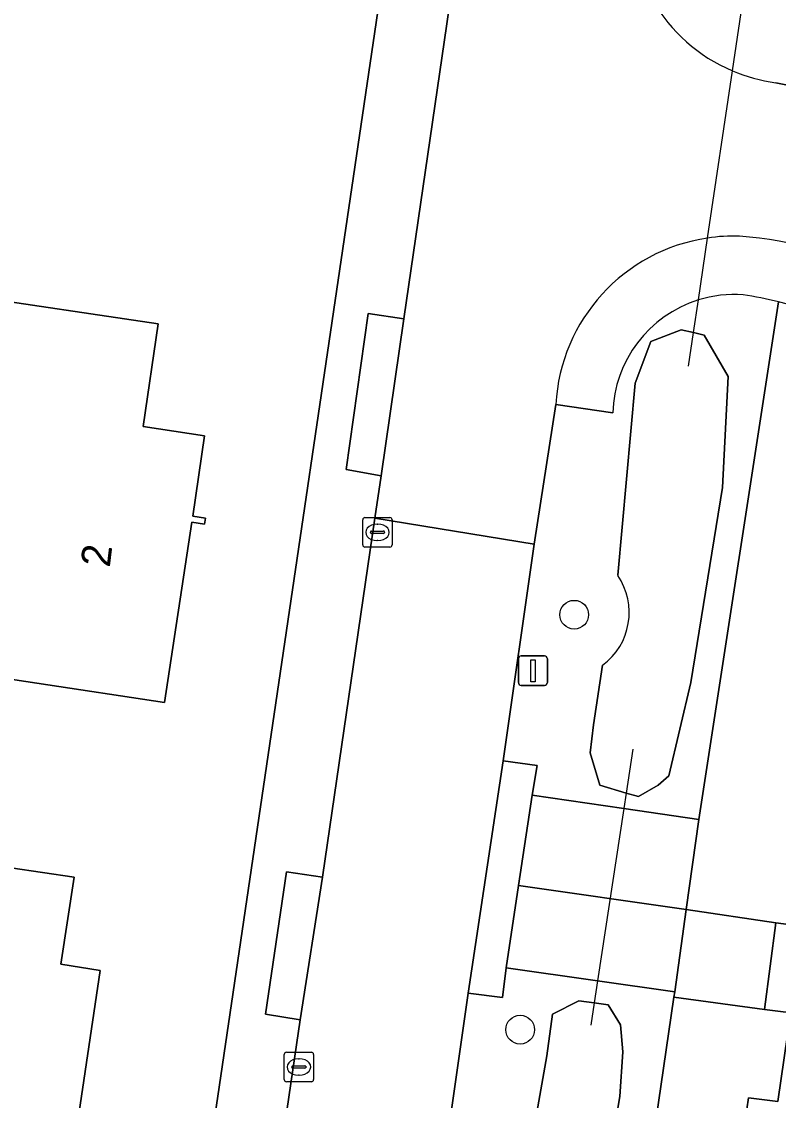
# Model space of a CAD drawing. Extents: x 164148 to 165261, y 382513 to 383432.
# Drawn here: x 164659.65 to 164685.42, y 383107.95 to 383144.67 of the extents above; entities that cross this region are included whole.
import ezdxf

# ---------------------------------------------------------------- set-up
doc = ezdxf.new("R2010")
doc.units = 0
for name, color, linetype in [('IMGEO_Boom', 7, 'Continuous'), ('IMGEO_Duiker', 7, 'Continuous'), ('IMGEO_Erf', 7, 'Continuous'), ('IMGEO_Greppel_droge_sloot', 7, 'Continuous'), ('IMGEO_Groenvoorziening', 7, 'Continuous'), ('IMGEO_Kolk', 7, 'Continuous'), ('IMGEO_Lichtmast', 7, 'Continuous'), ('IMGEO_Pand', 7, 'Continuous'), ('IMGEO_Pand_nummerreeks', 7, 'Continuous'), ('IMGEO_Rijbaan_lokaal_open', 7, 'Continuous'), ('IMGEO_Voetpad_open', 7, 'Continuous')]:
    doc.layers.add(name, color=color, linetype=linetype)

msp = doc.modelspace()

# ---------------------------------------------------------------- linework, layer by layer
at = {"layer": 'IMGEO_Boom'}
for centre in [(164678.467, 383124.48), (164676.627, 383110.359)]:
    msp.add_circle(centre, 0.489, dxfattribs=at)
at = {"layer": 'IMGEO_Duiker'}
for points in [[(164682.359, 383132.944), (164682.528, 383134.079), (164682.693, 383135.192), (164683.006, 383137.299), (164683.852, 383142.989), (164684.274, 383145.824), (164684.646, 383148.329), (164684.685, 383148.589)], [(164680.465, 383119.904), (164680.238, 383118.413), (164680.158, 383117.886), (164679.265, 383112.022), (164679.151, 383111.27), (164679.035, 383110.511)]]:
    msp.add_lwpolyline(points, dxfattribs=at)
at = {"layer": 'IMGEO_Erf'}
for points in [[(164623.816, 383163.728), (164623.27, 383160.3), (164619.179, 383132.443), (164618.352, 383126.809), (164615.891, 383110.249), (164614.945, 383103.98), (164613.433, 383093.793), (164612.816, 383089.325), (164610.85, 383076.068), (164610.275, 383072.012), (164608.947, 383063.175), (164608.549, 383060.35), (164603.815, 383028.066), (164603.697, 383027.909), (164653.403, 383020.558), (164672.613, 383150.649)], [(164685.42, 383135.126), (164682.705, 383117.517), (164682.279, 383114.453), (164685.334, 383113.998), (164688.257, 383113.615), (164687.868, 383110.687), (164684.941, 383111.045), (164681.864, 383111.47), (164680.372, 383101.254), (164679.477, 383095.307), (164679.334, 383094.335), (164679.22, 383092.548), (164677.944, 383082.474), (164677.674, 383082.494), (164677.503, 383081.521), (164676.599, 383075.668), (164674.064, 383058.631), (164743.462, 383048.39), (164750.216, 383047.411), (164757.629, 383053.516), (164711.831, 383108.452)]]:
    msp.add_lwpolyline(points, dxfattribs=at)
for points in [[(164657.715, 383135.356), (164664.301, 383134.376), (164663.79, 383130.89), (164665.885, 383130.573), (164665.485, 383127.831), (164665.909, 383127.768), (164665.878, 383127.561), (164665.443, 383127.628), (164664.521, 383121.497), (164655.818, 383122.806)], [(164654.961, 383116.507), (164661.44, 383115.544), (164660.987, 383112.586), (164662.326, 383112.378), (164660.751, 383101.757), (164652.943, 383102.91)], [(164694.494, 383100.363), (164692.457, 383100.642), (164692.092, 383097.977), (164688.03, 383098.534), (164688.395, 383101.199), (164683.491, 383101.872), (164684.404, 383108.045), (164685.4, 383107.912), (164685.832, 383110.885), (164689.611, 383110.336), (164692.759, 383109.878), (164692.328, 383106.91), (164695.381, 383106.466)]]:
    msp.add_lwpolyline(points, close=True, dxfattribs=at)
msp.add_arc((164681.621, 383119.524), 16.057, 39.7906, 76.3133, dxfattribs=at)
at = {"layer": 'IMGEO_Greppel_droge_sloot'}
for points in [[(164683.514, 383128.812), (164683.711, 383132.584), (164682.895, 383133.995), (164682.528, 383134.079), (164682.112, 383134.173), (164681.079, 383133.781), (164680.545, 383132.357), (164679.948, 383125.821)], [(164679.428, 383122.76), (164679.122, 383120.729), (164679.014, 383119.786), (164679.334, 383118.682), (164680.238, 383118.413), (164680.652, 383118.29), (164681.328, 383118.682), (164681.688, 383119.003), (164682.437, 383122.17), (164683.514, 383128.812)]]:
    msp.add_lwpolyline(points, dxfattribs=at)
msp.add_lwpolyline([(164680.019, 383108.086), (164680.118, 383109.601), (164680.046, 383110.526), (164679.619, 383111.203), (164679.151, 383111.27), (164678.622, 383111.346), (164677.731, 383110.883), (164677.531, 383109.471), (164676.449, 383103.297), (164676.984, 383102.585), (164677.798, 383102.481), (164678.372, 383102.407), (164679.153, 383102.95)], close=True, dxfattribs=at)
msp.add_arc((164678.112, 383124.558), 2.228, 306.1933, 34.5241, dxfattribs=at)
at = {"layer": 'IMGEO_Groenvoorziening'}
for points in [[(164679.779, 383131.351), (164677.839, 383131.639), (164677.103, 383126.885), (164676.045, 383119.511), (164677.208, 383119.355), (164677.033, 383118.339), (164680.158, 383117.886), (164682.705, 383117.517), (164685.42, 383135.126)], [(164679.948, 383125.821), (164680.545, 383132.357), (164681.079, 383133.781), (164682.112, 383134.173), (164682.528, 383134.079), (164682.895, 383133.995), (164683.711, 383132.584)], [(164683.711, 383132.584), (164683.514, 383128.812), (164682.437, 383122.17), (164681.688, 383119.003), (164681.328, 383118.682), (164680.652, 383118.29), (164680.238, 383118.413), (164679.334, 383118.682), (164679.014, 383119.786), (164679.122, 383120.729), (164679.428, 383122.76)]]:
    msp.add_lwpolyline(points, dxfattribs=at)
for points in [[(164681.864, 383111.47), (164681.89, 383111.65), (164679.265, 383112.022), (164676.149, 383112.464), (164676.023, 383111.451), (164674.86, 383111.597), (164673.679, 383103.33), (164674.787, 383103.219), (164674.604, 383102.079), (164677.639, 383101.645), (164680.372, 383101.254)], [(164677.531, 383109.471), (164677.731, 383110.883), (164678.622, 383111.346), (164679.151, 383111.27), (164679.619, 383111.203), (164680.046, 383110.526), (164680.118, 383109.601), (164680.019, 383108.086), (164679.153, 383102.95), (164678.372, 383102.407), (164677.798, 383102.481), (164676.984, 383102.585), (164676.449, 383103.297)]]:
    msp.add_lwpolyline(points, close=True, dxfattribs=at)
for centre, radius, start, end in [((164683.931, 383131.227), 4.154, 107.3391, 178.2889), ((164683.932, 383131.216), 4.164, 86.1159, 107.3082), ((164681.588, 383119.354), 16.23, 76.3439, 80.6893), ((164678.112, 383124.558), 2.228, 306.1933, 34.5241)]:
    msp.add_arc(centre, radius, start, end, dxfattribs=at)
at = {"layer": 'IMGEO_Kolk'}
for p, q in [((164671.267, 383126.859), (164671.267, 383127.711)), ((164671.342, 383127.785), (164672.194, 383127.785)), ((164671.755, 383127.565), (164671.78, 383127.565)), ((164672.268, 383127.711), (164672.268, 383126.859)), ((164671.526, 383127.279), (164671.526, 383127.291)), ((164671.964, 383127.242), (164671.566, 383127.242)), ((164671.569, 383127.328), (164671.967, 383127.328)), ((164672.01, 383127.291), (164672.01, 383127.279)), ((164672.194, 383126.785), (164671.342, 383126.785)), ((164671.778, 383127.005), (164671.753, 383127.005)), ((164668.594, 383108.663), (164668.594, 383109.515)), ((164668.669, 383109.589), (164669.521, 383109.589)), ((164669.595, 383109.515), (164669.595, 383108.663)), ((164668.853, 383109.083), (164668.853, 383109.095)), ((164668.896, 383109.132), (164669.294, 383109.132)), ((164669.082, 383109.369), (164669.107, 383109.369)), ((164669.337, 383109.095), (164669.337, 383109.083)), ((164669.291, 383109.046), (164668.893, 383109.046)), ((164669.105, 383108.809), (164669.08, 383108.809)), ((164669.521, 383108.589), (164668.669, 383108.589))]:
    msp.add_line(p, q, dxfattribs=at)
for points in [[(164671.267, 383126.859), (164671.267, 383127.711)], [(164671.342, 383127.785), (164672.194, 383127.785)], [(164672.268, 383127.711), (164672.268, 383126.859)], [(164672.194, 383126.785), (164671.342, 383126.785)], [(164668.594, 383108.663), (164668.594, 383109.515)], [(164668.669, 383109.589), (164669.521, 383109.589)], [(164669.595, 383109.515), (164669.595, 383108.663)], [(164669.521, 383108.589), (164668.669, 383108.589)]]:
    msp.add_lwpolyline(points, dxfattribs=at)
for centre, radius, start, end in [((164671.344, 383127.709), 0.0765, 91.552, 178.448), ((164671.344, 383127.709), 0.0765, 91.552, 178.448), ((164672.192, 383127.709), 0.0765, 1.552, 88.448), ((164672.192, 383127.709), 0.0765, 1.552, 88.448), ((164671.566, 383127.288), 0.0403, 85.8775, 175.7526), ((164671.563, 383127.278), 0.0366, 178.938, 274.7102), ((164671.967, 383127.285), 0.043, 264.8664, 352.4533), ((164671.971, 383127.29), 0.0386, 1.7309, 96.639), ((164671.344, 383126.861), 0.0765, 181.552, 268.448), ((164671.344, 383126.861), 0.0765, 181.552, 268.448), ((164672.192, 383126.861), 0.0765, 271.552, 358.448), ((164672.192, 383126.861), 0.0765, 271.552, 358.448), ((164668.671, 383109.513), 0.0765, 91.552, 178.448), ((164668.671, 383109.513), 0.0765, 91.552, 178.448), ((164669.519, 383109.513), 0.0765, 1.552, 88.448), ((164669.519, 383109.513), 0.0765, 1.552, 88.448), ((164668.893, 383109.092), 0.0403, 85.8775, 175.7526), ((164668.89, 383109.082), 0.0366, 178.938, 274.7102), ((164669.294, 383109.089), 0.043, 264.8664, 352.4533), ((164669.298, 383109.094), 0.0386, 1.7309, 96.639), ((164668.671, 383108.665), 0.0765, 181.552, 268.448), ((164668.671, 383108.665), 0.0765, 181.552, 268.448), ((164669.519, 383108.665), 0.0765, 271.552, 358.448), ((164669.519, 383108.665), 0.0765, 271.552, 358.448)]:
    msp.add_arc(centre, radius, start, end, dxfattribs=at)
for centre, major_axis, ratio, start_param, end_param in [((164671.754, 383127.285), (-0.387, 0.002), 0.722429, 4.712389, 7.853982), ((164671.779, 383127.285), (-0.39, 0.002), 0.717154, 1.570796, 4.712389), ((164669.081, 383109.089), (-0.387, 0.002), 0.722429, 4.712389, 7.853982), ((164669.106, 383109.089), (-0.39, 0.002), 0.717154, 1.570796, 4.712389)]:
    msp.add_ellipse(centre, major_axis=major_axis, ratio=ratio, start_param=start_param, end_param=end_param, dxfattribs=at)
at = {"layer": 'IMGEO_Lichtmast'}
for p, q in [((164676.665, 383123.076), (164677.455, 383123.076)), ((164677.455, 383123.076), (164676.665, 383123.076)), ((164676.565, 383122.176), (164676.565, 383122.976)), ((164676.565, 383122.976), (164676.565, 383122.176)), ((164677.555, 383122.976), (164677.555, 383122.176)), ((164677.555, 383122.176), (164677.555, 383122.976)), ((164677.455, 383122.076), (164676.665, 383122.076)), ((164676.665, 383122.076), (164677.455, 383122.076))]:
    msp.add_line(p, q, dxfattribs=at)
msp.add_lwpolyline([(164676.985, 383122.951), (164677.135, 383122.951), (164677.135, 383122.201), (164676.985, 383122.201), (164676.985, 383122.951)], dxfattribs=at)
for centre, start, end in [((164676.665, 383122.976), 90, 180), ((164676.665, 383122.976), 90, 180), ((164677.455, 383122.976), 0, 90), ((164677.455, 383122.976), 360, 90), ((164676.665, 383122.176), 180, 270), ((164676.665, 383122.176), 180, 270), ((164677.455, 383122.176), 270, 0), ((164677.455, 383122.176), 270, 0)]:
    msp.add_arc(centre, 0.1, start, end, dxfattribs=at)
at = {"layer": 'IMGEO_Pand'}
for points in [[(164664.521, 383121.497), (164665.443, 383127.628), (164665.878, 383127.561), (164665.909, 383127.768), (164665.485, 383127.831), (164665.885, 383130.573), (164663.79, 383130.89), (164664.301, 383134.376), (164657.715, 383135.356), (164655.818, 383122.806)], [(164660.751, 383101.757), (164662.326, 383112.378), (164660.987, 383112.586), (164661.44, 383115.544), (164654.961, 383116.507), (164652.943, 383102.91)], [(164685.334, 383113.998), (164684.941, 383111.045), (164687.868, 383110.687), (164688.257, 383113.615)], [(164692.328, 383106.91), (164692.759, 383109.878), (164689.611, 383110.336), (164685.832, 383110.885), (164685.4, 383107.912), (164684.404, 383108.045), (164683.491, 383101.872), (164688.395, 383101.199), (164692.457, 383100.642), (164694.494, 383100.363), (164695.381, 383106.466)]]:
    msp.add_lwpolyline(points, close=True, dxfattribs=at)
at = {"layer": 'IMGEO_Rijbaan_lokaal_open'}
for points in [[(164680.414, 383148.922), (164680.645, 383150.644), (164675.111, 383151.432), (164675.108, 383151.287), (164672.668, 383134.547), (164671.889, 383129.204), (164671.68, 383127.772), (164677.103, 383126.885), (164677.839, 383131.639)], [(164687.154, 383142.219), (164685.328, 383142.586)]]:
    msp.add_lwpolyline(points, dxfattribs=at)
msp.add_lwpolyline([(164673.679, 383103.33), (164674.86, 383111.597), (164676.045, 383119.511), (164677.103, 383126.885), (164671.68, 383127.772), (164669.899, 383115.549), (164669.137, 383110.698), (164666.957, 383095.84), (164666.161, 383090.76), (164664.173, 383076.85), (164663.423, 383071.905), (164663.405, 383071.768), (164663.299, 383071.06), (164668.78, 383070.285), (164669.564, 383075.59), (164670.596, 383082.607), (164670.732, 383083.53), (164672.483, 383095.429)], close=True, dxfattribs=at)
for centre, radius, start, end in [((164686.08, 383148.243), 5.707, 173.1633, 247.0188), ((164686.089, 383148.279), 5.744, 247.0742, 262.3827), ((164683.904, 383131.231), 6.135, 88.1717, 98.42), ((164682.978, 383123.122), 14.285, 63.6955, 85.4947), ((164683.9, 383131.294), 6.071, 98.4693, 176.7449)]:
    msp.add_arc(centre, radius, start, end, dxfattribs=at)
at = {"layer": 'IMGEO_Voetpad_open'}
for points in [[(164666.161, 383090.76), (164664.995, 383090.947), (164665.754, 383095.997), (164666.957, 383095.84), (164669.137, 383110.698), (164667.959, 383110.888), (164668.674, 383115.736), (164669.899, 383115.549), (164671.68, 383127.772), (164671.889, 383129.204), (164670.698, 383129.426), (164671.449, 383134.735), (164672.668, 383134.547), (164675.108, 383151.287), (164675.111, 383151.432)], [(164672.613, 383150.649), (164653.403, 383020.558), (164653.018, 383017.951), (164651.876, 383010.215), (164651.419, 383007.225), (164650.705, 383001.947), (164653.078, 383001.462), (164657.714, 383033.452), (164656.509, 383033.621), (164657.237, 383038.501), (164658.441, 383038.338), (164659.675, 383046.714), (164660.382, 383051.508), (164663.299, 383071.06), (164663.405, 383071.768), (164663.423, 383071.905), (164662.198, 383072.123), (164662.932, 383077.035), (164664.173, 383076.85), (164666.161, 383090.76)], [(164685.328, 383142.586), (164687.154, 383142.219)], [(164677.839, 383131.639), (164679.779, 383131.351)]]:
    msp.add_lwpolyline(points, dxfattribs=at)
for points in [[(164672.668, 383134.547), (164671.449, 383134.735), (164670.698, 383129.426), (164671.889, 383129.204)], [(164676.571, 383115.268), (164677.033, 383118.339), (164677.208, 383119.355), (164676.045, 383119.511), (164674.86, 383111.597), (164676.023, 383111.451), (164676.149, 383112.464)], [(164682.705, 383117.517), (164680.158, 383117.886), (164677.033, 383118.339), (164676.571, 383115.268), (164682.279, 383114.453)], [(164669.899, 383115.549), (164668.674, 383115.736), (164667.959, 383110.888), (164669.137, 383110.698)], [(164682.279, 383114.453), (164676.571, 383115.268), (164676.149, 383112.464), (164679.265, 383112.022), (164681.89, 383111.65)], [(164685.334, 383113.998), (164682.279, 383114.453), (164681.89, 383111.65), (164681.864, 383111.47), (164684.941, 383111.045)]]:
    msp.add_lwpolyline(points, close=True, dxfattribs=at)
for centre, radius, start, end in [((164686.08, 383148.243), 5.707, 173.1633, 247.0188), ((164686.089, 383148.279), 5.744, 247.0742, 262.3827), ((164683.904, 383131.231), 6.135, 88.1717, 98.42), ((164682.978, 383123.122), 14.285, 63.6955, 85.4947), ((164683.9, 383131.294), 6.071, 98.4693, 176.7449), ((164683.931, 383131.227), 4.154, 107.3391, 178.2889), ((164683.932, 383131.216), 4.164, 86.1159, 107.3082), ((164681.588, 383119.354), 16.23, 76.3439, 80.6893), ((164681.621, 383119.524), 16.057, 39.7906, 76.3133)]:
    msp.add_arc(centre, radius, start, end, dxfattribs=at)

# ---------------------------------------------------------------- texts
at = {"layer": 'IMGEO_Pand_nummerreeks'}
msp.add_text('2', height=1, rotation=83.0961, dxfattribs=at).set_placement((164662.653, 383126.07))

doc.saveas('drawing.dxf')
